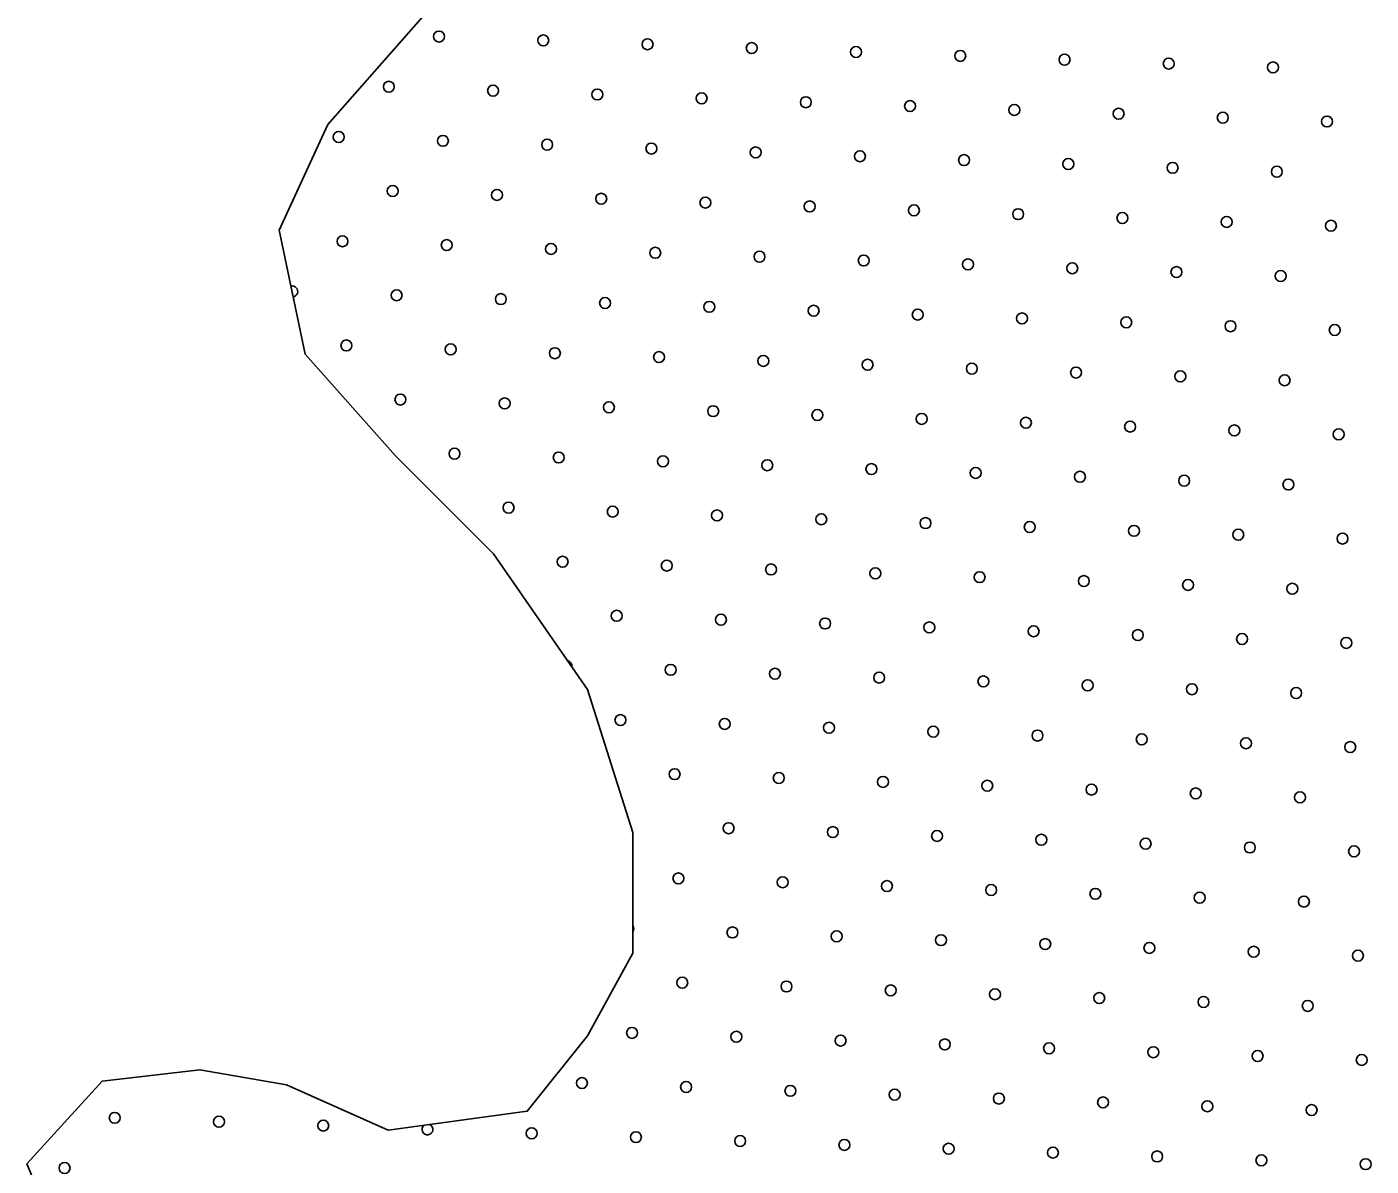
# Model space of a CAD drawing. Extents: x 1612280 to 1883141, y 560852 to 780851.
# Drawn here: x 1800001 to 1802601, y 633298 to 635501 of the extents above; entities that cross this region are included whole.
import ezdxf

# ---------------------------------------------------------------- set-up
doc = ezdxf.new("R2010")
doc.units = 0
doc.layers.add('DESIGN - SCRATCH - User 1', color=7, linetype='Continuous')
doc.layers.add('DESIGN - TRAFFIC CONTROL PERMANENT - Pavement Marking Text', color=7, linetype='Continuous')

msp = doc.modelspace()

# ---------------------------------------------------------------- linework, layer by layer
at = {"layer": 'DESIGN - SCRATCH - User 1'}
msp.add_lwpolyline([(1800081.2, 633113.2), (1800001.2, 633302.6), (1800146.7, 633462.8), (1800335.9, 633484.6), (1800503.3, 633455.5), (1800699.8, 633368.1), (1800969, 633404.5), (1801085.5, 633550.1), (1801172.8, 633710.3), (1801172.8, 633943.4), (1801085.5, 634220.1), (1800903.5, 634482.2), (1800714.3, 634671.5), (1800539.7, 634868.1), (1800488.8, 635108.4), (1800583.3, 635312.3), (1800896.3, 635669.1), (1801158.2, 635967.7), (1801187.3, 636200.7), (1801121.9, 636419.2), (1800939.9, 636484.7), (1800939.9, 636572.1), (1801041.8, 636695.9), (1800921, 636854.4)], dxfattribs=at)
msp.add_lwpolyline([(1800081.2, 633113.2), (1800001.2, 633302.6), (1800146.7, 633462.8), (1800335.9, 633484.6), (1800503.3, 633455.5), (1800699.8, 633368.1), (1800969, 633404.5), (1801085.5, 633550.1), (1801172.8, 633710.3), (1801172.8, 633943.4), (1801085.5, 634220.1), (1800903.5, 634482.2), (1800714.3, 634671.5), (1800539.7, 634868.1), (1800488.8, 635108.4), (1800583.3, 635312.3), (1800896.3, 635669.1), (1801158.2, 635967.7), (1801187.3, 636200.7), (1801121.9, 636419.2), (1800939.9, 636484.7), (1800939.9, 636572.1), (1801041.8, 636695.9), (1800921, 636854.4)], dxfattribs=at)
for centre in [(1801171.6, 633556.1), (1801171.6, 633556.1), (1801276.2, 633451.5), (1801276.2, 633451.5)]:
    msp.add_circle(centre, 10.6, dxfattribs=at)
at = {"layer": 'DESIGN - TRAFFIC CONTROL PERMANENT - Pavement Marking Text'}
for centre in [(1800798.3, 635482.6), (1800798.3, 635482.6), (1800999.9, 635475.1), (1800999.9, 635475.1), (1801201.5, 635467.6), (1801201.5, 635467.6), (1801403.1, 635460.2), (1801403.1, 635460.2), (1801604.7, 635452.7), (1801604.7, 635452.7), (1801806.3, 635445.2), (1801806.3, 635445.2), (1802008, 635437.8), (1802008, 635437.8), (1802209.6, 635430.3), (1802209.6, 635430.3), (1802411.2, 635422.8), (1802411.2, 635422.8), (1800701.2, 635385.5), (1800701.2, 635385.5), (1800902.8, 635378), (1800902.8, 635378), (1801104.4, 635370.5), (1801104.4, 635370.5), (1801306.1, 635363.1), (1801306.1, 635363.1), (1801507.7, 635355.6), (1801507.7, 635355.6), (1801709.3, 635348.1), (1801709.3, 635348.1), (1801910.9, 635340.7), (1801910.9, 635340.7), (1802112.5, 635333.2), (1802112.5, 635333.2), (1802314.1, 635325.7), (1802314.1, 635325.7), (1802515.7, 635318.3), (1802515.7, 635318.3), (1800604.1, 635288.4), (1800604.1, 635288.4), (1800805.8, 635280.9), (1800805.8, 635280.9), (1801007.4, 635273.5), (1801007.4, 635273.5), (1801209, 635266), (1801209, 635266), (1801410.6, 635258.5), (1801410.6, 635258.5), (1801612.2, 635251.1), (1801612.2, 635251.1), (1801813.8, 635243.6), (1801813.8, 635243.6), (1802015.4, 635236.1), (1802015.4, 635236.1), (1802217, 635228.7), (1802217, 635228.7), (1802418.6, 635221.2), (1802418.6, 635221.2), (1800708.7, 635183.9), (1800708.7, 635183.9), (1800910.3, 635176.4), (1800910.3, 635176.4), (1801111.9, 635168.9), (1801111.9, 635168.9), (1801313.5, 635161.5), (1801313.5, 635161.5), (1801515.1, 635154), (1801515.1, 635154), (1801716.7, 635146.5), (1801716.7, 635146.5), (1801918.3, 635139.1), (1801918.3, 635139.1), (1802120, 635131.6), (1802120, 635131.6), (1802321.6, 635124.1), (1802321.6, 635124.1), (1802523.2, 635116.7), (1802523.2, 635116.7), (1800611.6, 635086.8), (1800611.6, 635086.8), (1800813.2, 635079.3), (1800813.2, 635079.3), (1801014.8, 635071.9), (1801014.8, 635071.9), (1801216.4, 635064.4), (1801216.4, 635064.4), (1801418.1, 635056.9), (1801418.1, 635056.9), (1801619.7, 635049.5), (1801619.7, 635049.5), (1801821.3, 635042), (1801821.3, 635042), (1802022.9, 635034.5), (1802022.9, 635034.5), (1802224.5, 635027.1), (1802224.5, 635027.1), (1802426.1, 635019.6), (1802426.1, 635019.6), (1800716.2, 634982.3), (1800716.2, 634982.3), (1800917.8, 634974.8), (1800917.8, 634974.8), (1801119.4, 634967.3), (1801119.4, 634967.3), (1801321, 634959.9), (1801321, 634959.9), (1801522.6, 634952.4), (1801522.6, 634952.4), (1801724.2, 634944.9), (1801724.2, 634944.9), (1801925.8, 634937.5), (1801925.8, 634937.5), (1802127.4, 634930), (1802127.4, 634930), (1802329, 634922.5), (1802329, 634922.5), (1802530.6, 634915.1), (1802530.6, 634915.1), (1800619.1, 634885.2), (1800619.1, 634885.2), (1800820.7, 634877.7), (1800820.7, 634877.7), (1801022.3, 634870.3), (1801022.3, 634870.3), (1801223.9, 634862.8), (1801223.9, 634862.8), (1801425.5, 634855.3), (1801425.5, 634855.3), (1801627.1, 634847.9), (1801627.1, 634847.9), (1801828.7, 634840.4), (1801828.7, 634840.4), (1802030.4, 634832.9), (1802030.4, 634832.9), (1802232, 634825.5), (1802232, 634825.5), (1802433.6, 634818), (1802433.6, 634818), (1800723.6, 634780.7), (1800723.6, 634780.7), (1800925.2, 634773.2), (1800925.2, 634773.2), (1801126.8, 634765.7), (1801126.8, 634765.7), (1801328.5, 634758.2), (1801328.5, 634758.2), (1801530.1, 634750.8), (1801530.1, 634750.8), (1801731.7, 634743.3), (1801731.7, 634743.3), (1801933.3, 634735.8), (1801933.3, 634735.8), (1802134.9, 634728.4), (1802134.9, 634728.4), (1802336.5, 634720.9), (1802336.5, 634720.9), (1802538.1, 634713.4), (1802538.1, 634713.4), (1800828.2, 634676.1), (1800828.2, 634676.1), (1801029.8, 634668.6), (1801029.8, 634668.6), (1801231.4, 634661.2), (1801231.4, 634661.2), (1801433, 634653.7), (1801433, 634653.7), (1801634.6, 634646.2), (1801634.6, 634646.2), (1801836.2, 634638.8), (1801836.2, 634638.8), (1802037.8, 634631.3), (1802037.8, 634631.3), (1802239.4, 634623.8), (1802239.4, 634623.8), (1802441, 634616.4), (1802441, 634616.4), (1800932.7, 634571.6), (1800932.7, 634571.6), (1801134.3, 634564.1), (1801134.3, 634564.1), (1801335.9, 634556.6), (1801335.9, 634556.6), (1801537.5, 634549.2), (1801537.5, 634549.2), (1801739.1, 634541.7), (1801739.1, 634541.7), (1801940.8, 634534.2), (1801940.8, 634534.2), (1802142.4, 634526.8), (1802142.4, 634526.8), (1802344, 634519.3), (1802344, 634519.3), (1802545.6, 634511.8), (1802545.6, 634511.8), (1801037.2, 634467), (1801037.2, 634467), (1801238.8, 634459.6), (1801238.8, 634459.6), (1801440.5, 634452.1), (1801440.5, 634452.1), (1801642.1, 634444.6), (1801642.1, 634444.6), (1801843.7, 634437.2), (1801843.7, 634437.2), (1802045.3, 634429.7), (1802045.3, 634429.7), (1802246.9, 634422.2), (1802246.9, 634422.2), (1802448.5, 634414.8), (1802448.5, 634414.8), (1801141.8, 634362.5), (1801141.8, 634362.5), (1801343.4, 634355), (1801343.4, 634355), (1801545, 634347.6), (1801545, 634347.6), (1801746.6, 634340.1), (1801746.6, 634340.1), (1801948.2, 634332.6), (1801948.2, 634332.6), (1802149.8, 634325.2), (1802149.8, 634325.2), (1802351.4, 634317.7), (1802351.4, 634317.7), (1802553, 634310.2), (1802553, 634310.2), (1801246.3, 634258), (1801246.3, 634258), (1801447.9, 634250.5), (1801447.9, 634250.5), (1801649.5, 634243), (1801649.5, 634243), (1801851.1, 634235.6), (1801851.1, 634235.6), (1802052.8, 634228.1), (1802052.8, 634228.1), (1802254.4, 634220.6), (1802254.4, 634220.6), (1802456, 634213.2), (1802456, 634213.2), (1801149.2, 634160.9), (1801149.2, 634160.9), (1801350.9, 634153.4), (1801350.9, 634153.4), (1801552.5, 634146), (1801552.5, 634146), (1801754.1, 634138.5), (1801754.1, 634138.5), (1801955.7, 634131), (1801955.7, 634131), (1802157.3, 634123.6), (1802157.3, 634123.6), (1802358.9, 634116.1), (1802358.9, 634116.1), (1802560.5, 634108.6), (1802560.5, 634108.6), (1801253.8, 634056.3), (1801253.8, 634056.3), (1801455.4, 634048.9), (1801455.4, 634048.9), (1801657, 634041.4), (1801657, 634041.4), (1801858.6, 634033.9), (1801858.6, 634033.9), (1802060.2, 634026.5), (1802060.2, 634026.5), (1802261.8, 634019), (1802261.8, 634019), (1802463.4, 634011.5), (1802463.4, 634011.5), (1801358.3, 633951.8), (1801358.3, 633951.8), (1801559.9, 633944.3), (1801559.9, 633944.3), (1801761.5, 633936.9), (1801761.5, 633936.9), (1801963.2, 633929.4), (1801963.2, 633929.4), (1802164.8, 633921.9), (1802164.8, 633921.9), (1802366.4, 633914.5), (1802366.4, 633914.5), (1802568, 633907), (1802568, 633907), (1801261.2, 633854.7), (1801261.2, 633854.7), (1801462.9, 633847.3), (1801462.9, 633847.3), (1801664.5, 633839.8), (1801664.5, 633839.8), (1801866.1, 633832.3), (1801866.1, 633832.3), (1802067.7, 633824.9), (1802067.7, 633824.9), (1802269.3, 633817.4), (1802269.3, 633817.4), (1802470.9, 633809.9), (1802470.9, 633809.9), (1801365.8, 633750.2), (1801365.8, 633750.2), (1801567.4, 633742.7), (1801567.4, 633742.7), (1801769, 633735.3), (1801769, 633735.3), (1801970.6, 633727.8), (1801970.6, 633727.8), (1802172.2, 633720.3), (1802172.2, 633720.3), (1802373.8, 633712.9), (1802373.8, 633712.9), (1802575.4, 633705.4), (1802575.4, 633705.4), (1801268.7, 633653.1), (1801268.7, 633653.1), (1801470.3, 633645.7), (1801470.3, 633645.7), (1801671.9, 633638.2), (1801671.9, 633638.2), (1801873.5, 633630.7), (1801873.5, 633630.7), (1802075.2, 633623.3), (1802075.2, 633623.3), (1802276.8, 633615.8), (1802276.8, 633615.8), (1802478.4, 633608.3), (1802478.4, 633608.3), (1801373.3, 633548.6), (1801373.3, 633548.6), (1801574.9, 633541.1), (1801574.9, 633541.1), (1801776.5, 633533.7), (1801776.5, 633533.7), (1801978.1, 633526.2), (1801978.1, 633526.2), (1802179.7, 633518.7), (1802179.7, 633518.7), (1802381.3, 633511.3), (1802381.3, 633511.3), (1802582.9, 633503.8), (1802582.9, 633503.8), (1801074.6, 633459), (1801074.6, 633459), (1801477.8, 633444), (1801477.8, 633444), (1801679.4, 633436.6), (1801679.4, 633436.6), (1801881, 633429.1), (1801881, 633429.1), (1802082.6, 633421.6), (1802082.6, 633421.6), (1802284.2, 633414.2), (1802284.2, 633414.2), (1802485.8, 633406.7), (1802485.8, 633406.7), (1800171.1, 633391.8), (1800171.1, 633391.8), (1800372.7, 633384.3), (1800372.7, 633384.3), (1800574.3, 633376.8), (1800574.3, 633376.8), (1800977.5, 633361.9), (1800977.5, 633361.9), (1801179.1, 633354.4), (1801179.1, 633354.4), (1801380.7, 633347), (1801380.7, 633347), (1801582.3, 633339.5), (1801582.3, 633339.5), (1801783.9, 633332), (1801783.9, 633332), (1801985.6, 633324.6), (1801985.6, 633324.6), (1800074, 633294.7), (1800074, 633294.7), (1802187.2, 633317.1), (1802187.2, 633317.1), (1802388.8, 633309.6), (1802388.8, 633309.6), (1802590.4, 633302.2), (1802590.4, 633302.2)]:
    msp.add_circle(centre, 10.6, dxfattribs=at)
for centre, start, end in [((1800514.5, 634989.7), 278.6121, 105.3219), ((1801044.7, 634265.4), 350.9965, 78.5243), ((1801156.7, 633959.3), 14.4893, 20.5399), ((1801164.2, 633757.7), 324.673, 35.327), ((1800775.9, 633369.4), 129.9644, 65.4375)]:
    msp.add_arc(centre, 10.6, start, end, dxfattribs=at)

doc.saveas('drawing.dxf')
